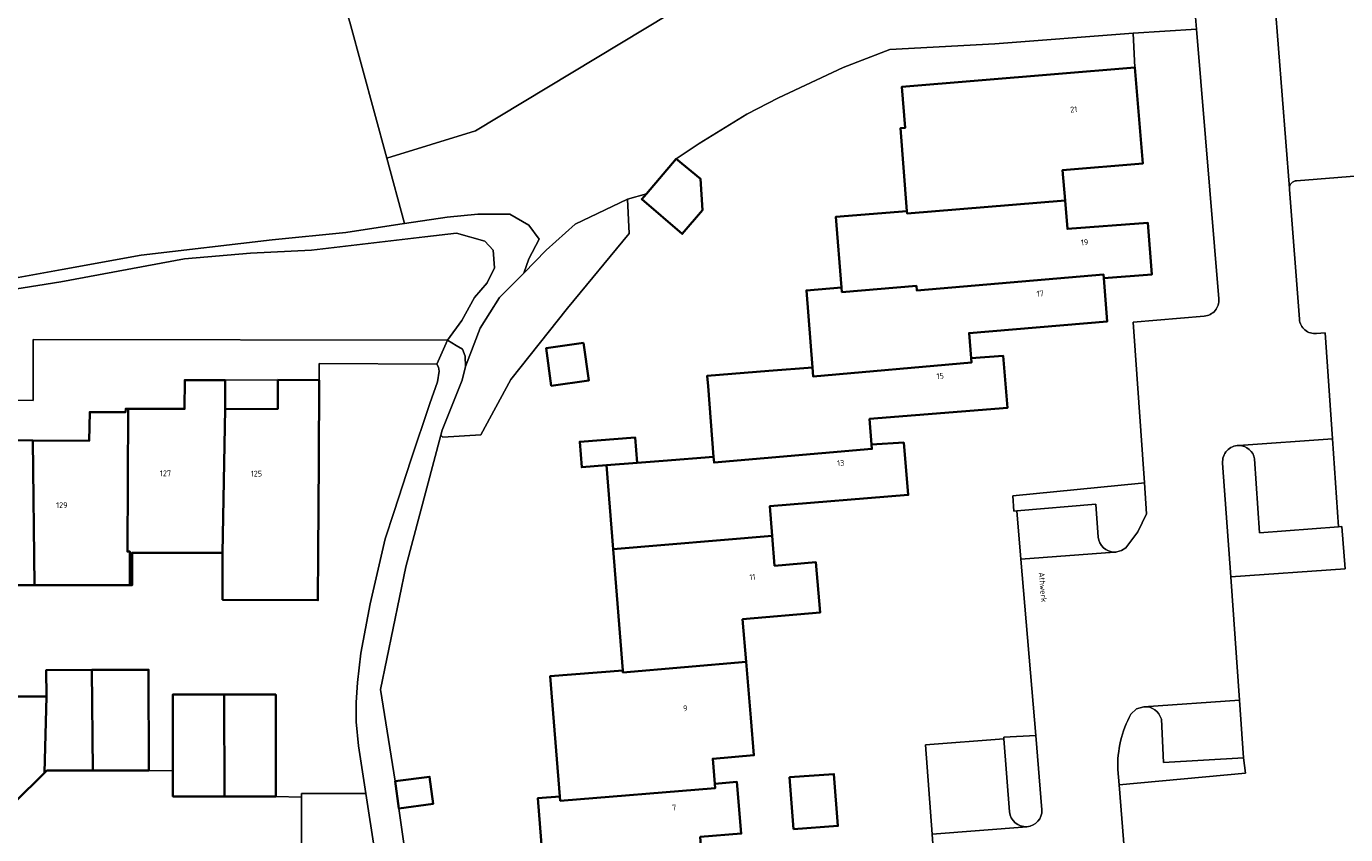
# Model space of a CAD drawing. Header units: metres. Extents: x 197700 to 204338, y 317132 to 325229.
# Tile 742 of 1056: x 203375 to 203457, y 318884 to 318934. Entities that reach past the tile are written whole.
import ezdxf
from ezdxf.enums import TextEntityAlignment as Align

# ---------------------------------------------------------------- set-up
doc = ezdxf.new("R2010")
doc.units = ezdxf.units.M
for name, color, linetype, lineweight in [('B-WE-GR-BEPLANTING_CULTUUR_BODEMBEDEKKER-GV', 90, 'Continuous', 18), ('B-WE-GR-BEPLANTING_CULTUUR_BOSPLANTSOEN-GV', 90, 'Continuous', 18), ('B-WE-GR-BEPLANTING_CULTUUR_HEESTERS-GV', 90, 'Continuous', 18), ('B-WE-IE-TERREINAFSCHEIDING_KUNSTMATIG_HEKWERK-G', 20, 'IE-TERREINAFSCHEIDING-KUNSTMATIG', 18), ('B-WE-OG-BEBOUWING-GV', 7, 'Continuous', 35), ('B-WE-OG-BEBOUWING-T18', 10, 'Continuous', 18), ('B-WE-OG-TERREIN_CULTUURSCHEIDING-GV', 7, 'Continuous', 18), ('B-WE-OG-TERREIN_ERF-GV', 7, 'Continuous', 18), ('B-WE-OG-TOPOGRAFIE-T18', 10, 'Continuous', 18), ('B-WE-VH-VERHARDING_BETONSTRAATSTEEN-GV', 252, 'Continuous', 18), ('B-WE-VH-VERHARDING_GESLOTEN-GV', 252, 'Continuous', 18)]:
    doc.layers.add(name, color=color, linetype=linetype, lineweight=lineweight)
doc.styles.add('NLCS-ISO-M200-T18', font='NLCS-ISO.ttf', dxfattribs={"height": 0.36})
doc.linetypes.add('IE-TERREINAFSCHEIDING-KUNSTMATIG', pattern='A,4,[82,NLCS.SHX,S=0.75,R=90,X=0,Y=0],4,-2', length=10)

msp = doc.modelspace()

# ---------------------------------------------------------------- linework, layer by layer
at = {"layer": 'B-WE-GR-BEPLANTING_CULTUUR_BODEMBEDEKKER-GV'}
for points in [[(203445.241, 318891.139, 0.356748), (203444.157, 318891.916)], [(203443.354, 318891.45, 0.133206), (203442.542, 318888.012)], [(203435.833, 318885.398, 0.412982), (203436.91, 318884.476)], [(203436.913, 318884.476, 0.40424), (203437.84, 318885.523)]]:
    msp.add_lwpolyline(points, format="xyb", dxfattribs=at)
for points in [[(203444.157, 318891.916), (203443.701, 318891.776), (203443.354, 318891.45)], [(203450.332, 318888.75), (203445.383, 318888.465), (203445.241, 318891.139)], [(203437.84, 318885.523), (203437.451, 318890.138), (203435.472, 318890.027), (203435.482, 318889.915), (203435.833, 318885.398)], [(203442.542, 318888.012), (203442.618, 318887.064), (203450.448, 318887.799), (203450.332, 318888.75)], [(203436.91, 318884.476), (203436.913, 318884.476)]]:
    msp.add_lwpolyline(points, dxfattribs=at)
at = {"layer": 'B-WE-GR-BEPLANTING_CULTUUR_BOSPLANTSOEN-GV'}
msp.add_lwpolyline([(203400.576, 318908.745), (203400.711, 318908.612), (203403.064, 318908.765), (203404.915, 318912.192), (203408.427, 318916.624), (203412.262, 318921.255), (203412.151, 318923.382), (203408.9, 318921.828), (203407.107, 318920.218), (203405.727, 318918.793), (203404.209, 318917.275), (203403.014, 318915.389), (203402.114, 318912.999), (203401.909, 318912.162), (203400.653, 318909.054)], close=True, dxfattribs=at)
at = {"layer": 'B-WE-GR-BEPLANTING_CULTUUR_HEESTERS-GV'}
for points in [[(203450.052, 318908.106, 0.446793), (203449.041, 318907.013)], [(203451.021, 318907.271, 0.361484), (203450.052, 318908.106)], [(203441.321, 318902.432, 0.39025), (203442.345, 318901.501)]]:
    msp.add_lwpolyline(points, format="xyb", dxfattribs=at)
for points in [[(203449.041, 318907.013), (203449.54, 318899.961), (203456.644, 318900.463), (203456.42, 318903.08), (203456.224, 318903.062), (203451.328, 318902.696), (203451.021, 318907.271)], [(203442.345, 318901.501), (203442.416, 318901.503), (203442.487, 318901.512), (203442.778, 318901.6), (203443.032, 318901.77), (203443.788, 318902.753), (203444.326, 318903.871), (203444.191, 318905.796), (203444.003, 318905.761), (203436.04, 318904.994), (203436.102, 318904.042), (203436.277, 318904.063)], [(203436.277, 318904.063), (203441.176, 318904.459), (203441.321, 318902.432)]]:
    msp.add_lwpolyline(points, dxfattribs=at)
at = {"layer": 'B-WE-IE-TERREINAFSCHEIDING_KUNSTMATIG_HEKWERK-G'}
for points in [[(203393.849, 318937.91), (203394.935, 318934.349), (203397.235, 318925.907)], [(203415.174, 318925.869), (203416.598, 318926.82), (203419.546, 318928.65), (203421.505, 318929.655), (203425.515, 318931.536), (203428.403, 318932.649), (203434.92, 318932.998), (203443.49, 318933.656)], [(203443.49, 318933.656), (203443.606, 318931.544)], [(203397.235, 318925.907), (203398.335, 318921.871)], [(203403.064, 318908.765), (203404.915, 318912.192), (203408.427, 318916.624), (203412.262, 318921.255), (203412.151, 318923.382)], [(203412.151, 318923.382), (203413.323, 318923.714)], [(203398.419, 318900.583), (203396.837, 318892.988), (203397.756, 318887.299)], [(203397.971, 318885.614), (203398.877, 318879.256), (203399.946, 318873.188), (203400.106, 318873.034)]]:
    msp.add_lwpolyline(points, dxfattribs=at)
at = {"layer": 'B-WE-OG-BEBOUWING-GV'}
for points in [[(203429.479, 318922.487), (203439.272, 318923.287), (203439.116, 318925.18), (203444.099, 318925.593), (203443.606, 318931.544), (203438.623, 318931.131), (203429.155, 318930.346), (203429.355, 318927.797), (203429.063, 318927.774), (203429.467, 318922.636)], [(203413.323, 318923.714), (203413.034, 318923.378), (203415.541, 318921.226), (203416.795, 318922.686), (203416.68, 318924.634), (203415.174, 318925.869)], [(203439.272, 318923.287), (203429.479, 318922.487), (203429.467, 318922.636), (203425.068, 318922.29), (203425.413, 318917.895), (203425.436, 318917.617), (203430.061, 318917.996), (203430.084, 318917.717), (203441.649, 318918.71), (203441.667, 318918.471), (203444.65, 318918.705), (203444.401, 318921.918), (203439.416, 318921.531)], [(203433.445, 318913.52), (203433.325, 318915.072), (203441.873, 318915.786), (203441.667, 318918.471), (203441.649, 318918.71), (203430.084, 318917.717), (203430.061, 318917.996), (203425.436, 318917.617), (203425.413, 318917.895), (203423.238, 318917.724), (203423.614, 318912.944), (203423.661, 318912.379), (203433.467, 318913.241)], [(203409.424, 318914.461), (203407.099, 318914.133), (203407.427, 318911.805), (203409.752, 318912.132)], [(203427.277, 318908.16), (203427.151, 318909.754), (203435.715, 318910.444), (203435.445, 318913.659), (203433.445, 318913.52), (203433.467, 318913.241), (203423.661, 318912.379), (203423.614, 318912.944), (203420.905, 318912.731), (203417.093, 318912.432), (203417.143, 318911.793), (203417.488, 318907.404), (203417.517, 318907.045), (203427.298, 318907.891)], [(203387.22, 318912.151), (203384.707, 318912.163), (203384.693, 318910.377), (203381.048, 318910.387), (203381.204, 318910.385), (203381.153, 318901.534), (203381.303, 318901.534), (203381.299, 318899.44), (203381.441, 318899.44), (203381.442, 318901.454), (203387.051, 318901.451), (203387.211, 318910.351)], [(203392.979, 318901.447), (203393.01, 318907.127), (203393.037, 318912.155), (203390.478, 318912.169), (203390.468, 318910.369), (203387.211, 318910.351), (203387.051, 318901.451), (203387.051, 318898.539), (203392.963, 318898.508)], [(203375.384, 318899.444), (203375.679, 318899.444), (203380.699, 318899.44), (203381.299, 318899.44), (203381.303, 318901.534), (203381.153, 318901.534), (203381.204, 318910.385), (203381.048, 318910.387), (203381.041, 318910.179), (203378.816, 318910.18), (203378.791, 318908.404), (203375.299, 318908.415)], [(203375.384, 318899.444), (203375.299, 318908.415), (203369.323, 318908.434), (203369.313, 318905.433), (203369.307, 318903.434), (203369.3, 318901.23), (203369.294, 318899.448), (203369.768, 318899.448), (203374.734, 318899.444)], [(203412.748, 318907.032), (203412.624, 318908.606), (203409.188, 318908.336), (203409.312, 318906.761), (203410.858, 318906.883)], [(203411.266, 318901.689), (203421.116, 318902.503), (203420.964, 318904.345), (203429.552, 318905.038), (203429.271, 318908.291), (203427.277, 318908.16), (203427.298, 318907.891), (203417.517, 318907.045), (203417.488, 318907.404), (203414.371, 318907.159), (203412.748, 318907.032), (203410.858, 318906.883)], [(203421.116, 318902.503), (203411.266, 318901.689), (203411.858, 318894.161), (203411.868, 318894.042), (203419.505, 318894.687), (203419.284, 318897.34), (203424.091, 318897.752), (203423.828, 318900.869), (203421.268, 318900.656)], [(203407.964, 318886.358), (203407.986, 318886.089), (203417.593, 318886.874), (203417.57, 318887.143), (203417.436, 318888.691), (203419.987, 318888.903), (203419.793, 318891.229), (203419.505, 318894.687), (203411.868, 318894.042), (203411.858, 318894.161), (203407.355, 318893.807)], [(203378.941, 318894.194), (203376.126, 318894.189), (203376.129, 318892.545), (203376.013, 318887.808), (203376.165, 318887.957), (203379, 318887.962)], [(203382.474, 318887.969), (203382.462, 318894.201), (203378.941, 318894.194), (203379, 318887.962)], [(203376.013, 318887.808), (203376.129, 318892.545), (203371.929, 318892.537), (203369.75, 318890.393), (203374.15, 318885.974)], [(203387.156, 318892.668), (203383.967, 318892.665), (203383.971, 318887.937), (203383.972, 318886.349), (203387.16, 318886.351)], [(203390.349, 318886.354), (203390.344, 318892.67), (203387.156, 318892.668), (203387.16, 318886.351)], [(203397.971, 318885.614), (203400.102, 318885.886), (203399.887, 318887.571), (203397.756, 318887.299)], [(203416.793, 318882.1), (203416.659, 318883.838), (203419.198, 318884.046), (203418.925, 318887.258), (203417.57, 318887.143), (203417.593, 318886.874), (203407.986, 318886.089), (203407.964, 318886.358), (203406.593, 318886.246), (203406.985, 318881.265), (203411.947, 318881.723)], [(203422.438, 318884.321), (203425.19, 318884.527), (203424.949, 318887.742), (203422.197, 318887.536)]]:
    msp.add_lwpolyline(points, close=True, dxfattribs=at)
at = {"layer": 'B-WE-OG-TERREIN_CULTUURSCHEIDING-GV'}
for points in [[(203393.698, 318938.34), (203393.849, 318937.91), (203394.935, 318934.349), (203397.235, 318925.907), (203402.726, 318927.621), (203426.768, 318942.122), (203427.689, 318946.767), (203423.753, 318948.84), (203420.789, 318950.362), (203418.704, 318951.324), (203415.056, 318952.969), (203413.335, 318953.604), (203412.783, 318953.808)], [(203426.768, 318942.122), (203402.726, 318927.621), (203397.235, 318925.907), (203398.335, 318921.871), (203400.975, 318922.26), (203402.873, 318922.441), (203404.862, 318922.441), (203406.037, 318921.763), (203406.669, 318920.904), (203406.037, 318919.683), (203405.727, 318918.793), (203407.107, 318920.218), (203408.9, 318921.828), (203412.151, 318923.382), (203413.323, 318923.714), (203415.174, 318925.869), (203416.598, 318926.82), (203419.546, 318928.65), (203421.505, 318929.655), (203425.515, 318931.536), (203428.403, 318932.649), (203434.92, 318932.998), (203443.49, 318933.656), (203447.428, 318933.922), (203447.326, 318935.162)], [(203372.76, 318918.229), (203377.102, 318919.018), (203382.014, 318919.896), (203390.128, 318920.861), (203394.69, 318921.3), (203398.309, 318921.867), (203398.335, 318921.871), (203397.235, 318925.907), (203394.935, 318934.349), (203393.849, 318937.91), (203393.698, 318938.34)], [(203361.929, 318910.959), (203375.313, 318910.896), (203375.318, 318914.686), (203400.998, 318914.638), (203401.883, 318915.848), (203402.665, 318917.274), (203403.447, 318918.194), (203403.906, 318919.114), (203403.814, 318920.218), (203403.309, 318920.769), (203401.561, 318921.275), (203399.583, 318921.045), (203392.556, 318920.218), (203388.785, 318920.034), (203384.692, 318919.667), (203377.024, 318918.242), (203370.907, 318917.276)]]:
    msp.add_lwpolyline(points, dxfattribs=at)
at = {"layer": 'B-WE-OG-TERREIN_ERF-GV'}
for points in [[(203406.985, 318881.265), (203406.593, 318886.246), (203407.964, 318886.358), (203407.355, 318893.807), (203411.858, 318894.161), (203411.266, 318901.689), (203410.858, 318906.883), (203409.312, 318906.761), (203409.188, 318908.336), (203412.624, 318908.606), (203412.748, 318907.032), (203414.371, 318907.159), (203417.488, 318907.404), (203417.143, 318911.793), (203417.093, 318912.432), (203420.905, 318912.731), (203423.614, 318912.944), (203423.238, 318917.724), (203425.413, 318917.895), (203425.068, 318922.29), (203429.467, 318922.636), (203429.063, 318927.774), (203429.355, 318927.797), (203429.155, 318930.346), (203438.623, 318931.131), (203443.606, 318931.544), (203443.49, 318933.656), (203434.92, 318932.998), (203428.403, 318932.649), (203425.515, 318931.536), (203421.505, 318929.655), (203419.546, 318928.65), (203416.598, 318926.82), (203415.174, 318925.869), (203416.68, 318924.634), (203416.795, 318922.686), (203415.541, 318921.226), (203413.034, 318923.378), (203413.323, 318923.714), (203412.151, 318923.382), (203412.262, 318921.255), (203408.427, 318916.624), (203404.915, 318912.192), (203403.064, 318908.765), (203400.711, 318908.612), (203400.576, 318908.745), (203398.419, 318900.583), (203396.837, 318892.988), (203397.756, 318887.299), (203399.887, 318887.571), (203400.102, 318885.886), (203397.971, 318885.614), (203398.877, 318879.256)], [(203448.803, 318917.189), (203447.428, 318933.922), (203443.49, 318933.656), (203443.606, 318931.544), (203444.099, 318925.593), (203439.116, 318925.18), (203439.272, 318923.287), (203439.416, 318921.531), (203444.401, 318921.918), (203444.65, 318918.705), (203441.667, 318918.471), (203441.873, 318915.786), (203433.325, 318915.072), (203433.445, 318913.52), (203435.445, 318913.659), (203435.715, 318910.444), (203427.151, 318909.754), (203427.277, 318908.16), (203429.271, 318908.291), (203429.552, 318905.038), (203420.964, 318904.345), (203421.116, 318902.503), (203421.268, 318900.656), (203423.828, 318900.869), (203424.091, 318897.752), (203419.284, 318897.34), (203419.505, 318894.687), (203419.793, 318891.229), (203419.987, 318888.903), (203417.436, 318888.691), (203417.57, 318887.143)], [(203460.03, 318925.023), (203453.624, 318924.516)], [(203453.18, 318923.983), (203453.796, 318915.935)], [(203431.954, 318878.494), (203431.432, 318878.482), (203431.029, 318884.018), (203430.626, 318889.559), (203435.482, 318889.915), (203435.472, 318890.027), (203437.451, 318890.138), (203436.529, 318901.068), (203436.277, 318904.063), (203436.102, 318904.042), (203436.04, 318904.994), (203444.003, 318905.761), (203444.191, 318905.796), (203443.493, 318915.761), (203447.902, 318916.128)], [(203454.867, 318915.048), (203455.392, 318915.098), (203455.846, 318908.524), (203456.224, 318903.062), (203456.42, 318903.08), (203456.644, 318900.463), (203449.54, 318899.961), (203450.08, 318892.317)], [(203371.929, 318892.537), (203376.129, 318892.545), (203376.126, 318894.189), (203378.941, 318894.194), (203382.462, 318894.201), (203382.474, 318887.969), (203383.971, 318887.937), (203383.967, 318892.665), (203387.156, 318892.668), (203390.344, 318892.67), (203390.349, 318886.354), (203391.945, 318886.308), (203391.946, 318886.541), (203395.925, 318886.532), (203395.469, 318889.49), (203395.337, 318890.977), (203395.333, 318892.175), (203395.407, 318893.423), (203395.63, 318895.223), (203396.196, 318898.299), (203397.138, 318902.329), (203397.684, 318904.013), (203398.716, 318907.201), (203399.906, 318910.716), (203400.377, 318912.057), (203400.467, 318912.723), (203400.436, 318912.963), (203400.34, 318913.143), (203393.042, 318913.18), (203393.037, 318912.155), (203393.01, 318907.127), (203392.979, 318901.447), (203392.963, 318898.508), (203387.051, 318898.539), (203387.051, 318901.451), (203381.442, 318901.454), (203381.441, 318899.44), (203381.299, 318899.44), (203380.699, 318899.44), (203375.679, 318899.444), (203375.384, 318899.444), (203374.734, 318899.444)], [(203450.08, 318892.317), (203450.332, 318888.75), (203450.448, 318887.799), (203442.618, 318887.064), (203443.394, 318877.426), (203437.967, 318876.966), (203438.997, 318864.254), (203438.998, 318864.244)], [(203417.57, 318887.143), (203418.925, 318887.258), (203419.198, 318884.046), (203416.659, 318883.838), (203416.793, 318882.1), (203416.944, 318880.154), (203422.366, 318880.598), (203422.745, 318880.629), (203425.503, 318880.855), (203425.749, 318877.901), (203425.994, 318874.961), (203425.581, 318874.927), (203421.011, 318874.547), (203421.162, 318872.715), (203421.313, 318870.875), (203425.884, 318871.245), (203426.297, 318871.278), (203426.572, 318867.887), (203426.935, 318867.924), (203433.249, 318868.558)], [(203397.996, 318873.534), (203396.484, 318882.91), (203395.925, 318886.532), (203391.946, 318886.541), (203391.945, 318886.308), (203391.937, 318882.921), (203391.828, 318879.346), (203380.42, 318879.874), (203379.94, 318879.786), (203379.712, 318879.402), (203379.808, 318878.398), (203379.784, 318874.247), (203346.937, 318874.253)]]:
    msp.add_lwpolyline(points, dxfattribs=at)
for points in [[(203453.624, 318924.516, 0.407107), (203453.176, 318924.037)], [(203453.176, 318924.037, 0.03416), (203453.18, 318923.983)], [(203447.902, 318916.128, 0.41588), (203448.803, 318917.189)], [(203453.796, 318915.935, 0.421782), (203454.867, 318915.048)]]:
    msp.add_lwpolyline(points, format="xyb", dxfattribs=at)
for points in [[(203409.424, 318914.461), (203409.752, 318912.132), (203407.427, 318911.805), (203407.099, 318914.133)], [(203387.211, 318910.351), (203390.468, 318910.369), (203390.478, 318912.169), (203387.22, 318912.151)], [(203422.438, 318884.321), (203422.197, 318887.536), (203424.949, 318887.742), (203425.19, 318884.527)]]:
    msp.add_lwpolyline(points, close=True, dxfattribs=at)
at = {"layer": 'B-WE-VH-VERHARDING_BETONSTRAATSTEEN-GV'}
for points in [[(203462.339, 318933.635), (203462.1, 318936.495), (203452.27, 318935.608), (203453.176, 318924.037)], [(203453.176, 318924.037), (203452.27, 318935.608), (203452.234, 318935.605), (203450.593, 318935.457), (203447.326, 318935.162), (203447.428, 318933.922), (203448.803, 318917.189)], [(203453.624, 318924.516), (203460.03, 318925.023), (203464.515, 318925.391), (203464.29, 318928.142), (203464.064, 318930.896), (203462.579, 318930.771), (203462.339, 318933.635)], [(203453.796, 318915.935), (203453.18, 318923.983)], [(203400.34, 318913.143), (203400.998, 318914.638), (203375.318, 318914.686), (203375.313, 318910.896), (203361.929, 318910.959), (203361.856, 318914.354), (203361.653, 318914.825), (203361.412, 318915.278), (203360.786, 318916.055)], [(203447.902, 318916.128), (203443.493, 318915.761), (203444.191, 318905.796), (203444.326, 318903.871), (203443.788, 318902.753), (203443.032, 318901.77), (203442.778, 318901.6), (203442.487, 318901.512), (203442.416, 318901.503), (203442.345, 318901.501), (203436.529, 318901.068), (203437.451, 318890.138), (203437.84, 318885.523)], [(203450.052, 318908.106), (203455.846, 318908.524), (203455.392, 318915.098), (203454.867, 318915.048)], [(203369.323, 318908.434), (203375.299, 318908.415), (203378.791, 318908.404), (203378.816, 318910.18), (203381.041, 318910.179), (203381.048, 318910.387), (203384.693, 318910.377), (203384.707, 318912.163), (203387.22, 318912.151), (203390.478, 318912.169), (203393.037, 318912.155), (203393.042, 318913.18), (203400.34, 318913.143)], [(203451.021, 318907.271), (203451.328, 318902.696), (203456.224, 318903.062), (203455.846, 318908.524), (203450.052, 318908.106)], [(203443.354, 318891.45), (203443.701, 318891.776), (203444.157, 318891.916), (203450.08, 318892.317), (203449.54, 318899.961), (203449.041, 318907.013)], [(203441.321, 318902.432), (203441.176, 318904.459), (203436.277, 318904.063), (203436.529, 318901.068), (203442.345, 318901.501)], [(203450.332, 318888.75), (203450.08, 318892.317), (203444.157, 318891.916)], [(203445.241, 318891.139), (203445.383, 318888.465), (203450.332, 318888.75)], [(203435.833, 318885.398), (203435.482, 318889.915), (203430.626, 318889.559), (203431.029, 318884.018)], [(203346.937, 318874.253), (203379.784, 318874.247), (203379.808, 318878.398), (203379.712, 318879.402), (203379.94, 318879.786), (203380.42, 318879.874), (203391.828, 318879.346), (203391.937, 318882.921), (203391.945, 318886.308), (203390.349, 318886.354), (203387.16, 318886.351), (203383.972, 318886.349), (203383.971, 318887.937), (203382.474, 318887.969), (203379, 318887.962), (203376.165, 318887.957), (203376.013, 318887.808), (203374.15, 318885.974), (203372.27, 318884.124), (203372.275, 318883.843), (203372.298, 318882.648), (203372.294, 318880.69)], [(203429.689, 318854.323), (203434.451, 318854.516), (203439.216, 318854.383), (203441.501, 318853.844), (203443.717, 318853.068), (203442.412, 318853.717), (203441.222, 318854.559), (203440.453, 318855.433), (203439.889, 318856.451), (203439.577, 318857.452), (203439.498, 318858.179), (203439.464, 318858.495), (203438.998, 318864.244), (203438.997, 318864.254), (203437.967, 318876.966), (203443.394, 318877.426), (203442.618, 318887.064), (203442.542, 318888.012)], [(203431.029, 318884.018), (203436.91, 318884.476)], [(203436.913, 318884.476), (203436.91, 318884.476), (203431.029, 318884.018), (203431.432, 318878.482), (203431.954, 318878.494)]]:
    msp.add_lwpolyline(points, dxfattribs=at)
for points in [[(203453.176, 318924.037, -0.407107), (203453.624, 318924.516)], [(203453.18, 318923.983, -0.03416), (203453.176, 318924.037)], [(203448.803, 318917.189, -0.41588), (203447.902, 318916.128)], [(203454.867, 318915.048, -0.421782), (203453.796, 318915.935)], [(203449.041, 318907.013, -0.446793), (203450.052, 318908.106)], [(203450.052, 318908.106, -0.361484), (203451.021, 318907.271)], [(203442.345, 318901.501, -0.39025), (203441.321, 318902.432)], [(203444.157, 318891.916, -0.356748), (203445.241, 318891.139)], [(203442.542, 318888.012, -0.133206), (203443.354, 318891.45)], [(203436.91, 318884.476, -0.412982), (203435.833, 318885.398)], [(203437.84, 318885.523, -0.40424), (203436.913, 318884.476)]]:
    msp.add_lwpolyline(points, format="xyb", dxfattribs=at)
at = {"layer": 'B-WE-VH-VERHARDING_GESLOTEN-GV'}
for points in [[(203370.907, 318917.276), (203377.024, 318918.242), (203384.692, 318919.667), (203388.785, 318920.034), (203392.556, 318920.218), (203399.583, 318921.045), (203401.561, 318921.275), (203403.309, 318920.769), (203403.814, 318920.218), (203403.906, 318919.114), (203403.447, 318918.194), (203402.665, 318917.274), (203401.883, 318915.848), (203400.998, 318914.638), (203400.999, 318914.638), (203401.537, 318914.309), (203401.913, 318914.072), (203402.08, 318913.634), (203402.114, 318912.999), (203403.014, 318915.389), (203404.209, 318917.275), (203405.727, 318918.793), (203406.037, 318919.683), (203406.669, 318920.904), (203406.037, 318921.763), (203404.862, 318922.441), (203402.873, 318922.441), (203400.975, 318922.26), (203398.335, 318921.871), (203398.309, 318921.867), (203394.69, 318921.3), (203390.128, 318920.861), (203382.014, 318919.896), (203377.102, 318919.018), (203372.76, 318918.229)], [(203398.877, 318879.256), (203397.971, 318885.614), (203397.756, 318887.299), (203396.837, 318892.988), (203398.419, 318900.583), (203400.576, 318908.745), (203400.653, 318909.054), (203401.909, 318912.162), (203402.114, 318912.999), (203402.08, 318913.634), (203401.913, 318914.072), (203401.537, 318914.309), (203400.999, 318914.638), (203400.998, 318914.638), (203400.34, 318913.143), (203400.436, 318912.963), (203400.467, 318912.723), (203400.377, 318912.057), (203399.906, 318910.716), (203398.716, 318907.201), (203397.684, 318904.013), (203397.138, 318902.329), (203396.196, 318898.299), (203395.63, 318895.223), (203395.407, 318893.423), (203395.333, 318892.175), (203395.337, 318890.977), (203395.469, 318889.49), (203395.925, 318886.532), (203396.484, 318882.91)]]:
    msp.add_lwpolyline(points, dxfattribs=at)

# ---------------------------------------------------------------- texts
at = {"layer": 'B-WE-OG-BEBOUWING-T18', "style": 'NLCS-ISO-M200-T18'}
for s, rotation, p in [('21', 4.7, (203439.808, 318928.939)), ('19', 4.4, (203440.483, 318920.703)), ('17', 4.3, (203437.728, 318917.523)), ('15', 4.8, (203431.535, 318912.417)), ('13', 4.9, (203425.366, 318907.019)), ('127', 359.9, (203383.514, 318906.38)), ('125', 0.3, (203389.149, 318906.362)), ('129', 359.9, (203377.088, 318904.409)), ('11', 4.8, (203419.891, 318899.955)), ('9', 4.7, (203415.731, 318891.813)), ('7', 4.8, (203415.046, 318885.664))]:
    msp.add_text(s, height=0.36, rotation=rotation, dxfattribs=at).set_placement(p, align=Align.MIDDLE)
at = {"layer": 'B-WE-OG-TOPOGRAFIE-T18', "style": 'NLCS-ISO-M200-T18'}
msp.add_text('Athwerk', height=0.36, rotation=274.9, dxfattribs=at).set_placement((203437.9, 318899.322), align=Align.MIDDLE)

doc.saveas('drawing.dxf')
